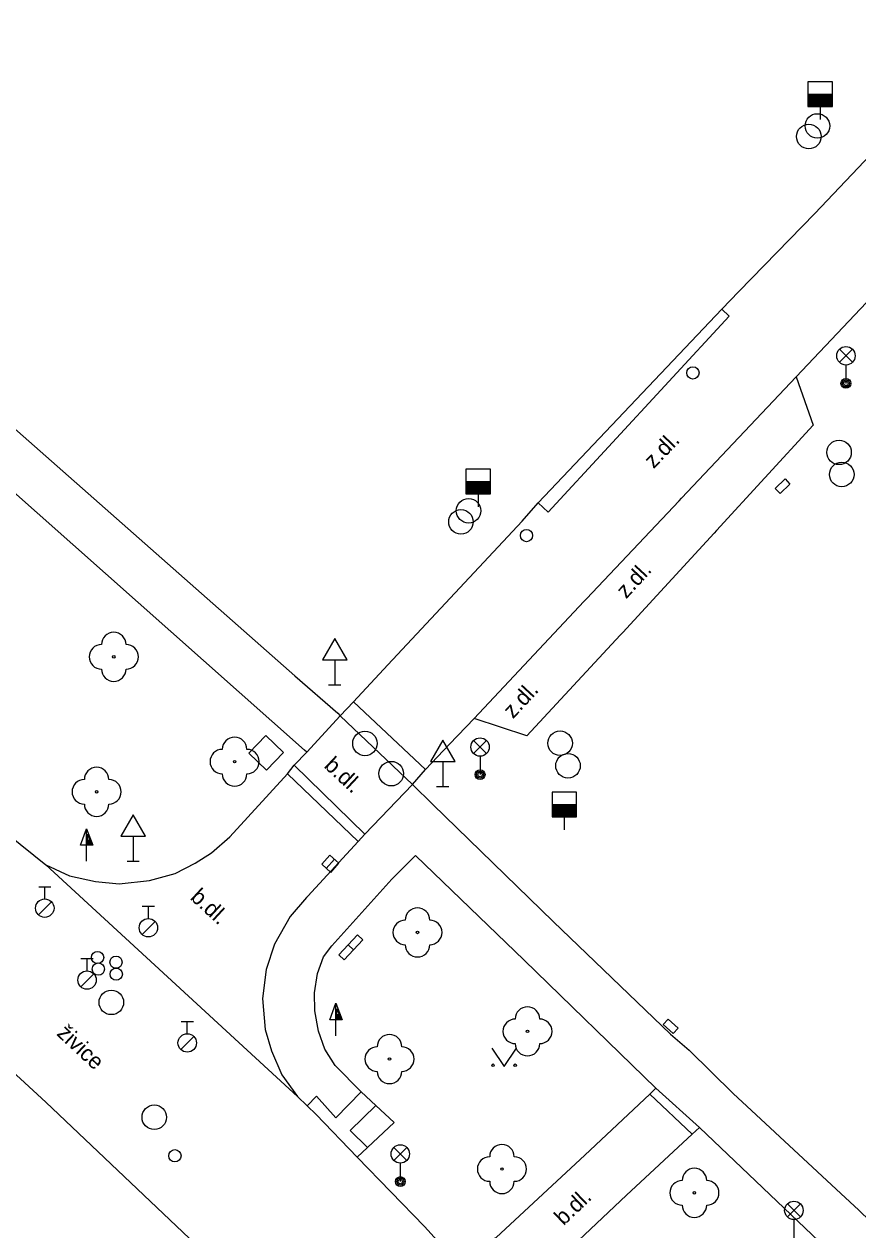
# Model space of a CAD drawing. Extents: x -598233 to -596890, y -1157848 to -1156431.
# Drawn here: x -597765.39 to -597731.43, y -1156609.52 to -1156560.39 of the extents above; entities that cross this region are included whole.
import ezdxf

# ---------------------------------------------------------------- set-up
doc = ezdxf.new("R2010")
doc.units = 0
for name, color, linetype in [('Level 10', 7, 'Continuous'), ('Level 11', 7, 'Continuous'), ('Level 22', 7, 'Continuous'), ('Level 24', 7, 'Continuous'), ('Level 25', 7, 'Continuous'), ('Level 26', 7, 'Continuous'), ('Level 27', 7, 'Continuous'), ('Level 28', 7, 'Continuous'), ('Level 31', 7, 'Continuous'), ('Level 33', 7, 'Continuous'), ('Level 34', 7, 'Continuous'), ('Level 36', 7, 'Continuous'), ('Level 40', 7, 'Continuous')]:
    doc.layers.add(name, color=color, linetype=linetype)

msp = doc.modelspace()

# ---------------------------------------------------------------- linework, layer by layer
at = {"layer": 'Level 10'}
for points in [[(-597736.9699, -1156572.01), (-597736.28, -1156571.29), (-597733.19, -1156568.1), (-597730.42, -1156565.19), (-597729.95, -1156564.75)], [(-597726.48, -1156568.21), (-597727.46, -1156568.62), (-597728.42, -1156569.21), (-597729.25, -1156569.86), (-597730.13, -1156570.73), (-597733.95, -1156574.76)], [(-597744.45, -1156579.89), (-597736.9699, -1156572.01)], [(-597733.95, -1156574.76), (-597733.25, -1156576.73), (-597737.19, -1156581.02), (-597737.29, -1156581.13), (-597739.62, -1156583.67), (-597741.01, -1156585.18), (-597741.11, -1156585.29), (-597744.9099, -1156589.39), (-597747.06, -1156588.68)], [(-597751.98, -1156588), (-597750.58, -1156586.49), (-597745.11, -1156580.64), (-597744.45, -1156579.89)], [(-597779.94, -1156582.25), (-597772.12, -1156588.52), (-597764.51, -1156594.65)], [(-597752.52, -1156588.58), (-597751.98, -1156588)], [(-597753.88, -1156590.05), (-597752.52, -1156588.58)], [(-597749.05, -1156590.76), (-597748.07, -1156589.73), (-597747.06, -1156588.68)], [(-597754.39, -1156590.59), (-597753.88, -1156590.05)], [(-597764.51, -1156594.65), (-597763.54, -1156595.09), (-597762.49, -1156595.33), (-597761.52, -1156595.42), (-597760.28, -1156595.29), (-597759.24, -1156595), (-597758.42, -1156594.58), (-597757.76, -1156594.1599), (-597757.02, -1156593.51), (-597754.6599, -1156590.94)], [(-597754.6599, -1156590.94), (-597754.39, -1156590.59)], [(-597749.57, -1156591.37), (-597749.05, -1156590.76)], [(-597751.52, -1156593.4), (-597749.57, -1156591.37)], [(-597751.78, -1156593.69), (-597751.52, -1156593.4)], [(-597751.78, -1156593.69), (-597753.84, -1156595.92), (-597753.89, -1156595.98), (-597754.56, -1156596.75), (-597755.2, -1156597.88), (-597755.53, -1156598.9099), (-597755.68, -1156600.09), (-597755.57, -1156601.35), (-597755.32, -1156602.23), (-597754.9, -1156603.2), (-597754.26, -1156604.09)], [(-597754.26, -1156604.09), (-597753.87, -1156604.4699)], [(-597753.87, -1156604.4699), (-597753.5, -1156604.82), (-597751.83, -1156606.55)], [(-597751.83, -1156606.55), (-597749.09, -1156609.38), (-597748.56, -1156609.96)]]:
    msp.add_lwpolyline(points, dxfattribs=at)
at = {"layer": 'Level 11'}
for points in [[(-597784.57, -1156560.39), (-597781.43, -1156563.05), (-597779.17, -1156565), (-597774.62, -1156569.05), (-597766.36, -1156576.37), (-597754.37, -1156586.95), (-597752.62, -1156588.4699), (-597752.52, -1156588.58)], [(-597753.88, -1156590.05), (-597753.9699, -1156589.9699), (-597767.54, -1156577.94), (-597775.82, -1156570.67), (-597780.65, -1156566.4), (-597783.07, -1156564.3)], [(-597736.9699, -1156572.01), (-597736.68, -1156572.29), (-597744.05, -1156580.27), (-597744.45, -1156579.89)], [(-597747.06, -1156588.68), (-597742.59, -1156583.92), (-597742.49, -1156583.81), (-597738.71, -1156579.82), (-597738.61, -1156579.71), (-597733.95, -1156574.76)], [(-597751.98, -1156588), (-597749.05, -1156590.76)], [(-597752.52, -1156588.58), (-597749.57, -1156591.37)], [(-597754.6599, -1156590.94), (-597751.78, -1156593.69)], [(-597754.39, -1156590.59), (-597751.52, -1156593.4)], [(-597749.57, -1156591.37), (-597748.75, -1156592.18), (-597743.84, -1156596.96), (-597739.07, -1156601.54), (-597738.31, -1156602.19), (-597736.51, -1156603.96), (-597735.77, -1156604.65), (-597732.13, -1156608.03), (-597731.4, -1156608.7199), (-597729.55, -1156610.51)], [(-597751.6599, -1156603.9), (-597752.7199, -1156602.82), (-597753.14, -1156602.1599), (-597753.4, -1156601.42), (-597753.55, -1156600.6), (-597753.56, -1156599.86), (-597753.44, -1156599.07), (-597753.2, -1156598.4), (-597752.86, -1156597.95), (-597750.4099, -1156595.23), (-597749.45, -1156594.27), (-597745.03, -1156598.53), (-597739.6599, -1156603.75)], [(-597764.51, -1156594.65), (-597754.26, -1156604.09)], [(-597764.51, -1156604.32), (-597769.51, -1156599.73)], [(-597739.9099, -1156603.99), (-597739.6599, -1156603.75)], [(-597739.6599, -1156603.75), (-597737.89, -1156605.35)], [(-597753.87, -1156604.4699), (-597753.49, -1156604.07), (-597752.7, -1156604.95), (-597751.6599, -1156603.9)], [(-597751.07, -1156604.45), (-597751.6599, -1156603.9)], [(-597748.56, -1156609.96), (-597748.13, -1156610.09), (-597747.64, -1156610.14), (-597747.1599, -1156610.13), (-597746.67, -1156610.03), (-597746.17, -1156609.83), (-597742.55, -1156606.48), (-597739.9099, -1156603.99)], [(-597738.18, -1156605.62), (-597739.9099, -1156603.99)], [(-597758.13, -1156610.37), (-597764.51, -1156604.32)], [(-597751.07, -1156604.45), (-597752.11, -1156605.4699), (-597751.4099, -1156606.1599)], [(-597751.4099, -1156606.1599), (-597750.32, -1156605.15), (-597751.07, -1156604.45)], [(-597744.68, -1156613.93), (-597744.82, -1156613.26), (-597744.82, -1156612.61), (-597744.7, -1156612.02), (-597744.51, -1156611.55), (-597740.86, -1156608.1), (-597738.18, -1156605.62)], [(-597738.18, -1156605.62), (-597737.89, -1156605.35)], [(-597737.89, -1156605.35), (-597732.73, -1156610.27)], [(-597751.83, -1156606.55), (-597751.4099, -1156606.1599)]]:
    msp.add_lwpolyline(points, dxfattribs=at)
at = {"layer": 'Level 22'}
for centre in [(-597761.74, -1156586.17), (-597756.82, -1156590.44), (-597762.44, -1156591.67), (-597749.37, -1156597.4), (-597744.89, -1156601.43), (-597750.51, -1156602.56), (-597745.93, -1156607.04), (-597738.09, -1156608.01)]:
    msp.add_circle(centre, 0.05, dxfattribs=at)
for centre, start, end in [((-597761.74, -1156585.67), 0, 180), ((-597762.24, -1156586.17), 90, 270), ((-597761.24, -1156586.17), 270, 90), ((-597761.74, -1156586.67), 180, 0), ((-597756.82, -1156589.94), 0, 180), ((-597757.32, -1156590.44), 90, 270), ((-597756.32, -1156590.44), 270, 90), ((-597762.44, -1156591.17), 0, 180), ((-597756.82, -1156590.94), 180, 0), ((-597762.94, -1156591.67), 90, 270), ((-597761.94, -1156591.67), 270, 90), ((-597762.44, -1156592.17), 180, 0), ((-597749.37, -1156596.9), 0, 180), ((-597749.87, -1156597.4), 90, 270), ((-597748.87, -1156597.4), 270, 90), ((-597749.37, -1156597.9), 180, 0), ((-597744.89, -1156600.93), 0, 180), ((-597745.39, -1156601.43), 90, 270), ((-597744.39, -1156601.43), 270, 90), ((-597750.51, -1156602.06), 0, 180), ((-597751.01, -1156602.56), 90, 270), ((-597750.01, -1156602.56), 270, 90), ((-597744.89, -1156601.93), 180, 0), ((-597750.51, -1156603.06), 180, 0), ((-597745.93, -1156606.54), 0, 180), ((-597746.43, -1156607.04), 90, 270), ((-597745.43, -1156607.04), 270, 90), ((-597738.09, -1156607.51), 0, 180), ((-597745.93, -1156607.54), 180, 0), ((-597738.59, -1156608.01), 90, 270), ((-597737.59, -1156608.01), 270, 90), ((-597738.09, -1156608.51), 180, 0)]:
    msp.add_arc(centre, 0.5, start, end, dxfattribs=at)
at = {"layer": 'Level 24'}
for points in [[(-597734.2, -1156579.13), (-597734.6, -1156579.52), (-597734.8, -1156579.31), (-597734.4, -1156578.92), (-597734.2, -1156579.13)], [(-597752.57, -1156598.31), (-597752.19, -1156597.91), (-597751.98, -1156598.11), (-597752.35, -1156598.51), (-597752.57, -1156598.31)], [(-597752.19, -1156597.91), (-597751.81, -1156597.5), (-597751.59, -1156597.7), (-597751.98, -1156598.11)], [(-597738.95, -1156601.52), (-597739.36, -1156601.15), (-597739.16, -1156600.93), (-597738.75, -1156601.3), (-597738.95, -1156601.52)]]:
    msp.add_lwpolyline(points, dxfattribs=at)
at = {"layer": 'Level 25'}
for p, q in [((-597763.102, -1156593.848), (-597762.85, -1156593.174)), ((-597762.85, -1156593.848), (-597763.102, -1156593.848)), ((-597762.85, -1156594.5), (-597762.85, -1156593.85)), ((-597752.942, -1156600.958), (-597752.69, -1156600.284)), ((-597752.69, -1156600.958), (-597752.942, -1156600.958)), ((-597752.69, -1156601.61), (-597752.69, -1156600.96))]:
    msp.add_line(p, q, dxfattribs=at)
for points in [[(-597762.6, -1156593.85), (-597762.85, -1156593.85), (-597762.85, -1156593.174), (-597762.85, -1156593.174)], [(-597762.657, -1156593.81), (-597762.81, -1156593.81), (-597762.81, -1156593.397)], [(-597762.715, -1156593.77), (-597762.77, -1156593.77), (-597762.77, -1156593.621)], [(-597752.44, -1156600.96), (-597752.69, -1156600.96), (-597752.69, -1156600.284), (-597752.69, -1156600.284)], [(-597752.497, -1156600.92), (-597752.65, -1156600.92), (-597752.65, -1156600.507)], [(-597752.555, -1156600.88), (-597752.61, -1156600.88), (-597752.61, -1156600.731)]]:
    msp.add_lwpolyline(points, close=True, dxfattribs=at)
at = {"layer": 'Level 26'}
msp.add_lwpolyline([(-597755.5167, -1156590.787), (-597754.823, -1156590.0667), (-597755.5433, -1156589.373), (-597756.237, -1156590.0933)], close=True, dxfattribs=at)
at = {"layer": 'Level 27'}
msp.add_line((-597753.0849, -1156594.7879), (-597752.7551, -1156594.4121), dxfattribs=at)
msp.add_lwpolyline([(-597752.8969, -1156594.9528), (-597752.5672, -1156594.5769), (-597752.9431, -1156594.2472), (-597753.2728, -1156594.6231)], close=True, dxfattribs=at)
for centre in [(-597733.43, -1156564.9699), (-597733.08, -1156564.54), (-597732.2, -1156577.84), (-597732.09, -1156578.74), (-597747.29, -1156580.2199), (-597747.6, -1156580.67), (-597751.51, -1156589.7), (-597743.56, -1156589.69), (-597750.44, -1156590.93), (-597743.24, -1156590.61), (-597761.84, -1156600.25), (-597760.09, -1156604.93)]:
    msp.add_circle(centre, 0.5, dxfattribs=at)
at = {"layer": 'Level 28'}
for p, q in [((-597733.4699, -1156563.24), (-597732.4699, -1156563.24)), ((-597733.4699, -1156563.29), (-597732.4699, -1156563.29)), ((-597733.4699, -1156563.34), (-597732.4699, -1156563.34)), ((-597733.4699, -1156563.39), (-597732.4699, -1156563.39)), ((-597733.4699, -1156563.44), (-597732.4699, -1156563.44)), ((-597733.4699, -1156563.49), (-597732.4699, -1156563.49)), ((-597733.4699, -1156563.54), (-597732.4699, -1156563.54)), ((-597733.4699, -1156563.59), (-597732.4699, -1156563.59)), ((-597733.4699, -1156563.64), (-597732.4699, -1156563.64)), ((-597733.4699, -1156563.69), (-597732.4699, -1156563.69)), ((-597732.9699, -1156563.74), (-597732.9699, -1156564.27)), ((-597747.4, -1156579.03), (-597746.4, -1156579.03)), ((-597747.4, -1156579.08), (-597746.4, -1156579.08)), ((-597747.4, -1156579.13), (-597746.4, -1156579.13)), ((-597747.4, -1156579.18), (-597746.4, -1156579.18)), ((-597747.4, -1156579.23), (-597746.4, -1156579.23)), ((-597747.4, -1156579.28), (-597746.4, -1156579.28)), ((-597747.4, -1156579.33), (-597746.4, -1156579.33)), ((-597747.4, -1156579.38), (-597746.4, -1156579.38)), ((-597747.4, -1156579.43), (-597746.4, -1156579.43)), ((-597747.4, -1156579.48), (-597746.4, -1156579.48)), ((-597746.9, -1156579.53), (-597746.9, -1156580.06)), ((-597743.89, -1156592.19), (-597742.89, -1156592.19)), ((-597743.89, -1156592.24), (-597742.89, -1156592.24)), ((-597743.89, -1156592.29), (-597742.89, -1156592.29)), ((-597743.89, -1156592.34), (-597742.89, -1156592.34)), ((-597743.89, -1156592.39), (-597742.89, -1156592.39)), ((-597743.89, -1156592.44), (-597742.89, -1156592.44)), ((-597743.89, -1156592.49), (-597742.89, -1156592.49)), ((-597743.89, -1156592.54), (-597742.89, -1156592.54)), ((-597743.89, -1156592.59), (-597742.89, -1156592.59)), ((-597743.89, -1156592.64), (-597742.89, -1156592.64)), ((-597743.39, -1156592.69), (-597743.39, -1156593.22)), ((-597764.8, -1156595.5349), (-597764.3, -1156595.5349)), ((-597764.55, -1156596.0349), (-597764.55, -1156595.5349)), ((-597764.808, -1156596.6819), (-597764.278, -1156596.1519)), ((-597760.58, -1156596.335), (-597760.08, -1156596.335)), ((-597760.33, -1156596.835), (-597760.33, -1156596.335)), ((-597760.588, -1156597.482), (-597760.058, -1156596.952)), ((-597763.08, -1156598.465), (-597762.58, -1156598.465)), ((-597762.83, -1156598.965), (-597762.83, -1156598.465)), ((-597763.088, -1156599.612), (-597762.558, -1156599.082)), ((-597759, -1156601.025), (-597758.5, -1156601.025)), ((-597758.75, -1156601.525), (-597758.75, -1156601.025)), ((-597759.008, -1156602.172), (-597758.478, -1156601.642))]:
    msp.add_line(p, q, dxfattribs=at)
for points in [[(-597733.4699, -1156563.74), (-597732.4699, -1156563.74), (-597732.4699, -1156562.74), (-597733.4699, -1156562.74)], [(-597747.4, -1156579.53), (-597746.4, -1156579.53), (-597746.4, -1156578.53), (-597747.4, -1156578.53)], [(-597743.89, -1156592.69), (-597742.89, -1156592.69), (-597742.89, -1156591.69), (-597743.89, -1156591.69)]]:
    msp.add_lwpolyline(points, close=True, dxfattribs=at)
for centre, radius in [((-597738.15, -1156574.6), 0.25), ((-597744.93, -1156581.23), 0.25), ((-597764.55, -1156596.4099), 0.375), ((-597760.33, -1156597.21), 0.375), ((-597762.4, -1156598.42), 0.25), ((-597761.65, -1156598.61), 0.25), ((-597762.37, -1156598.89), 0.25), ((-597761.64, -1156599.1), 0.25), ((-597762.83, -1156599.34), 0.375), ((-597758.75, -1156601.9), 0.375)]:
    msp.add_circle(centre, radius, dxfattribs=at)
at = {"layer": 'Level 31'}
msp.add_circle((-597759.25, -1156606.5), 0.25, dxfattribs=at)
at = {"layer": 'Level 33'}
for p, q in [((-597732.185, -1156574.17), (-597731.655, -1156573.64)), ((-597732.185, -1156573.64), (-597731.655, -1156574.17)), ((-597731.92, -1156574.28), (-597731.92, -1156575.03)), ((-597747.085, -1156590.1099), (-597746.555, -1156589.5799)), ((-597747.085, -1156589.5799), (-597746.555, -1156590.1099)), ((-597746.82, -1156590.2199), (-597746.82, -1156590.9699)), ((-597750.335, -1156606.69), (-597749.805, -1156606.16)), ((-597750.335, -1156606.16), (-597749.805, -1156606.69)), ((-597750.07, -1156606.8), (-597750.07, -1156607.55)), ((-597734.305, -1156608.99), (-597733.775, -1156608.46)), ((-597734.305, -1156608.46), (-597733.775, -1156608.99)), ((-597734.04, -1156609.1), (-597734.04, -1156609.85))]:
    msp.add_line(p, q, dxfattribs=at)
for centre, radius in [((-597731.92, -1156573.905), 0.375), ((-597731.92, -1156575.03), 0.2), ((-597731.92, -1156575.03), 0.1445), ((-597731.92, -1156575.03), 0.0876), ((-597746.82, -1156589.8449), 0.375), ((-597746.82, -1156590.9699), 0.2), ((-597746.82, -1156590.9699), 0.1445), ((-597746.82, -1156590.9699), 0.0876), ((-597750.07, -1156606.425), 0.375), ((-597750.07, -1156607.55), 0.2), ((-597750.07, -1156607.55), 0.1445), ((-597750.07, -1156607.55), 0.0876), ((-597734.04, -1156608.725), 0.375)]:
    msp.add_circle(centre, radius, dxfattribs=at)
at = {"layer": 'Level 34'}
for p, q in [((-597752.74, -1156586.292), (-597752.74, -1156587.31)), ((-597752.99, -1156587.31), (-597752.49, -1156587.31)), ((-597748.34, -1156590.432), (-597748.34, -1156591.45)), ((-597748.59, -1156591.45), (-597748.09, -1156591.45)), ((-597760.95, -1156593.472), (-597760.95, -1156594.49)), ((-597761.2, -1156594.49), (-597760.7, -1156594.49))]:
    msp.add_line(p, q, dxfattribs=at)
for points in [[(-597753.24, -1156586.292), (-597752.24, -1156586.292), (-597752.74, -1156585.426)], [(-597748.84, -1156590.432), (-597747.84, -1156590.432), (-597748.34, -1156589.566)], [(-597761.45, -1156593.472), (-597760.45, -1156593.472), (-597760.95, -1156592.606)]]:
    msp.add_lwpolyline(points, close=True, dxfattribs=at)
at = {"layer": 'Level 36'}
msp.add_lwpolyline([(-597746.34, -1156602.11), (-597745.84, -1156602.86), (-597745.34, -1156602.11)], dxfattribs=at)
for centre in [(-597746.2902, -1156602.8098), (-597745.3908, -1156602.8098)]:
    msp.add_circle(centre, 0.05, dxfattribs=at)

# ---------------------------------------------------------------- texts
at = {"layer": 'Level 40'}
for s, rotation, p in [('z.dl.', 46.08736, (-597739.75, -1156578.53)), ('z.dl.', 47.2605, (-597740.87, -1156583.83)), ('z.dl.', 47.23657, (-597745.48, -1156588.72)), ('b.dl.', 316.93321, (-597753.21, -1156590.65)), ('b.dl.', 317.35568, (-597758.66, -1156596.02)), ('živice', 317, (-597764.1, -1156601.56)), ('b.dl.', 43.63778, (-597743.42, -1156609.37))]:
    msp.add_text(s, height=0.65, rotation=rotation, dxfattribs=at).set_placement(p)

doc.saveas('drawing.dxf')
